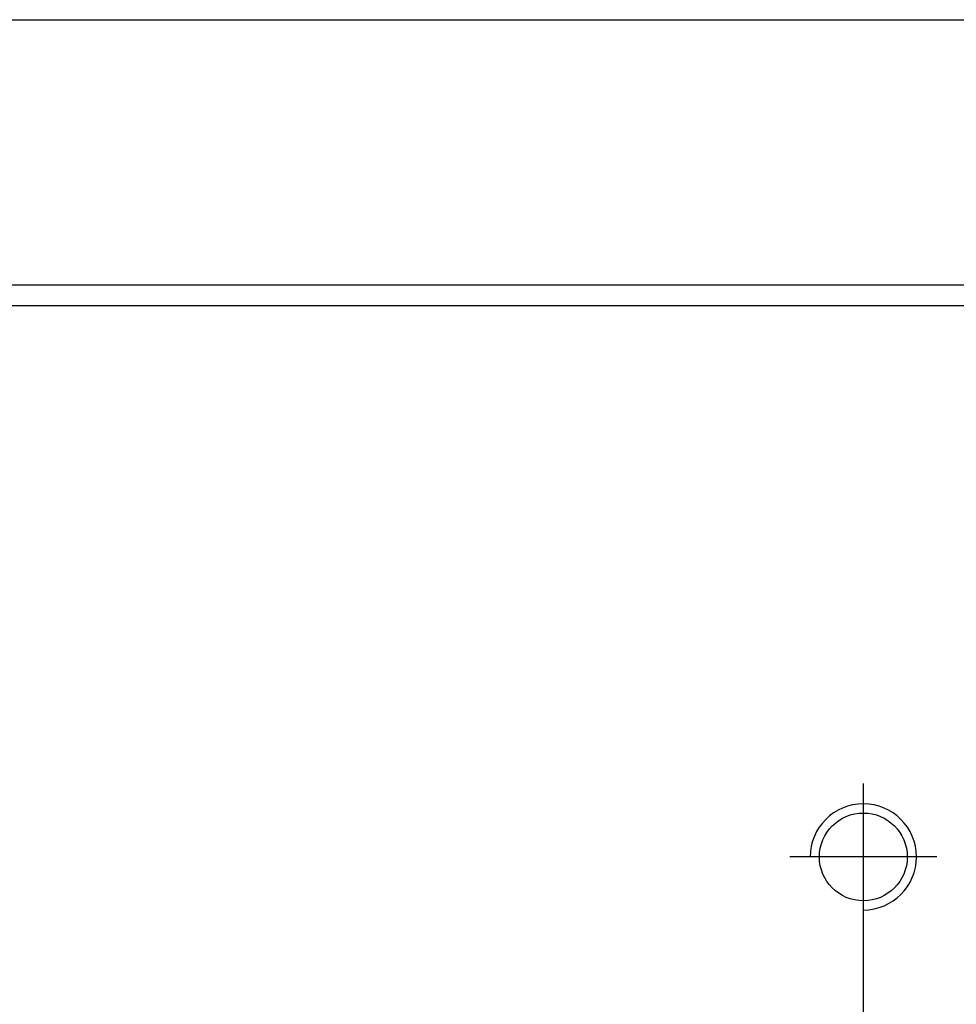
# Model space of a CAD drawing. Header units: millimetres. Extents: x 2891 to 6329, y -1599 to 860.
# Tile 573 of 620: x 5424 to 5447, y 96 to 121. Entities that reach past the tile are written whole.
import ezdxf

# ---------------------------------------------------------------- set-up
doc = ezdxf.new("R2010")
doc.units = ezdxf.units.MM
doc.layers.get('0').update_dxf_attribs({"linetype": 'CONTINUOUS'})

msp = doc.modelspace()

# ---------------------------------------------------------------- linework, layer by layer
at = {"linetype": 'Continuous'}
for p, q in [((5378.438, 120.515), (5476.532, 120.515)), ((5638.106, 114.016), (5374.932, 114.015))]:
    msp.add_line(p, q, dxfattribs=at)
msp.add_line((5286.932, 113.515), (5728.932, 113.515))
at = {"ltscale": 0.2}
for p, q in [((5444.932, 98.215), (5444.932, 101.815)), ((5444.932, 74.603), (5444.932, 100.353)), ((5446.732, 100.015), (5443.132, 100.015))]:
    msp.add_line(p, q, dxfattribs=at)
at = {"linetype": 'Continuous'}
msp.add_circle((5444.932, 100.015), 1.075, dxfattribs=at)
msp.add_arc((5444.932, 100.015), 1.3, 270, 180)

doc.saveas('drawing.dxf')
